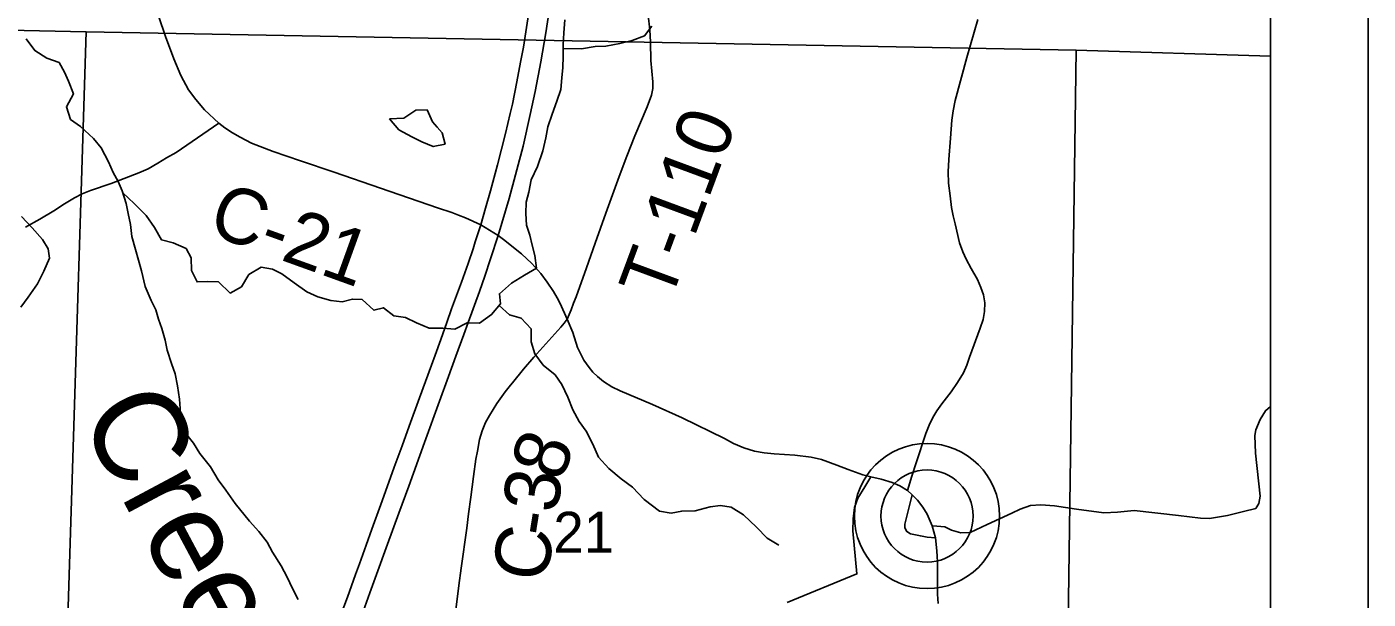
# Model space of a CAD drawing. Extents: x 0 to 34, y 0 to 22.
# Drawn here: x 29.042 to 30.417, y 17.014 to 17.6 of the extents above; entities that cross this region are included whole.
import ezdxf

# ---------------------------------------------------------------- set-up
doc = ezdxf.new("R2010")
doc.units = 0
for name, color, linetype in [('GM_X_Corporation', 7, 'Continuous'), ('GM_X_County_Road', 7, 'Continuous'), ('GM_X_County_Road_Text', 7, 'Continuous'), ('GM_X_Interstate_Route', 7, 'Continuous'), ('GM_X_Minor_Lake', 7, 'Continuous'), ('GM_X_Minor_River', 7, 'Continuous'), ('GM_X_Minor_River_Text', 7, 'Continuous'), ('GM_X_Section_Text', 7, 'Continuous'), ('GM_X_Township_Road', 7, 'Continuous'), ('GM_X_Township_Road_Text', 7, 'Continuous'), ('GM_X_Unincorporated', 7, 'Continuous'), ('GM_X_Unincorporated_Location', 7, 'Continuous'), ('SH_Data', 7, 'Continuous')]:
    doc.layers.add(name, color=color, linetype=linetype)

msp = doc.modelspace()

# ---------------------------------------------------------------- linework, layer by layer
at = {"layer": 'GM_X_Corporation'}
for points in [[(23.5167, 14.1), (30.3167, 14.1), (30.3167, 18.565), (30.101, 18.5701), (29.6772, 18.5786), (29.6561, 18.5791), (29.0074, 18.5935), (28.7772, 18.6028), (28.3421, 18.6121), (27.3971, 18.6436), (27.1064, 18.6537), (27.1039, 18.5696), (27.0944, 18.0731), (27.0775, 16.888), (27.0694, 16.6556), (27.0676, 16.5549), (27.052, 15.403), (27.043, 14.755), (27.046, 14.6155), (27.01, 14.6164), (26.6535, 14.621)], [(30.3167, 14.5373), (30.3167, 18.565)]]:
    msp.add_lwpolyline(points, dxfattribs=at)
for points in [[(28.101, 17.617), (29.1032, 17.5952), (29.0727, 16.6129), (28.0831, 16.631)], [(29.1032, 17.5952), (30.1174, 17.5766), (30.104, 16.5971), (29.0727, 16.6129)], [(30.3167, 16.5929), (30.3167, 17.5704), (30.1174, 17.5766), (30.104, 16.5971)]]:
    msp.add_lwpolyline(points, close=True, dxfattribs=at)
at = {"layer": 'GM_X_County_Road'}
for points in [[(29.1778, 17.6106), (29.1844, 17.5906), (29.193, 17.5678), (29.2001, 17.5507), (29.2082, 17.536), (29.2157, 17.526), (29.2246, 17.5154), (29.2392, 17.5019), (29.2455, 17.4971), (29.2533, 17.4917), (29.2609, 17.4874), (29.2726, 17.4814), (29.2948, 17.4728), (29.309, 17.4679), (29.3229, 17.4632), (29.3573, 17.4514), (29.4048, 17.435), (29.4632, 17.4149), (29.4778, 17.4101), (29.4848, 17.4075), (29.492, 17.4048), (29.5075, 17.3974), (29.5253, 17.3867), (29.5323, 17.3814), (29.541, 17.3744), (29.5493, 17.3678), (29.5598, 17.3578), (29.5691, 17.3475), (29.5757, 17.3388), (29.582, 17.3292), (29.5859, 17.3228), (29.5889, 17.317), (29.5961, 17.3007)], [(29.5961, 17.3007), (29.5931, 17.2966), (29.5895, 17.2927), (29.5833, 17.2859), (29.562, 17.262), (29.5514, 17.2496), (29.5399, 17.2357), (29.5379, 17.2332)], [(29.5961, 17.3007), (29.6018, 17.2873), (29.6068, 17.2717), (29.613, 17.259), (29.6186, 17.2514), (29.6224, 17.2466), (29.627, 17.2422), (29.6334, 17.2369), (29.6418, 17.2315), (29.6505, 17.2274), (29.6835, 17.2133), (29.7139, 17.1997), (29.7573, 17.1784), (29.7665, 17.1736), (29.7772, 17.1689), (29.7881, 17.1656), (29.7979, 17.1638), (29.8082, 17.1627), (29.8294, 17.1614), (29.8459, 17.1593), (29.8565, 17.1569), (29.8723, 17.1512), (29.8839, 17.1468), (29.8991, 17.1415), (29.9073, 17.1392)], [(29.5379, 17.2332), (29.5326, 17.2265), (29.5239, 17.2144), (29.5164, 17.2023), (29.5123, 17.1949), (29.5088, 17.1865), (29.5063, 17.1774), (29.5041, 17.1657), (29.5026, 17.1574), (29.5, 17.1395), (29.4972, 17.1184), (29.4948, 17.1013), (29.4932, 17.0868), (29.4874, 17.0457), (29.485, 17.0278), (29.4818, 17.0004)], [(29.9073, 17.1392), (29.9179, 17.1368), (29.9291, 17.1335), (29.9369, 17.1301), (29.9448, 17.1252)], [(29.9448, 17.1252), (29.9495, 17.121), (29.955, 17.1153), (29.9605, 17.1081), (29.9647, 17.1009), (29.97, 17.089)], [(29.97, 17.089), (29.9734, 17.0769), (29.9749, 17.0636), (29.9754, 17.052), (29.9755, 17.0377), (29.9754, 17.0191), (29.9761, 17.0094)]]:
    msp.add_lwpolyline(points, dxfattribs=at)
at = {"layer": 'GM_X_Interstate_Route'}
for points in [[(29.3635, 16.996), (29.3709, 17.0159), (29.3791, 17.0393), (29.3833, 17.0502), (29.39, 17.0691), (29.3961, 17.0858), (29.4053, 17.1109), (29.4117, 17.1289), (29.4189, 17.1491), (29.427, 17.171), (29.4342, 17.1912), (29.4449, 17.2204), (29.4569, 17.2536), (29.4607, 17.2641), (29.4665, 17.2801), (29.4728, 17.2974), (29.4777, 17.3116), (29.4878, 17.3388), (29.4945, 17.358), (29.4997, 17.373), (29.5019, 17.3801), (29.5075, 17.3974), (29.5124, 17.4145), (29.5176, 17.4324), (29.5248, 17.459), (29.5328, 17.4911), (29.5376, 17.5117), (29.5399, 17.5213), (29.5445, 17.5441), (29.5483, 17.5644), (29.5512, 17.5796), (29.5574, 17.62)], [(29.3869, 17.0012), (29.3939, 17.0203), (29.4008, 17.0393), (29.4121, 17.0702), (29.4236, 17.102), (29.4338, 17.1296), (29.4498, 17.1744), (29.4651, 17.2167), (29.4744, 17.242), (29.4819, 17.2628), (29.4901, 17.2852), (29.4945, 17.2974), (29.5063, 17.3293), (29.5118, 17.345), (29.5176, 17.3627), (29.5253, 17.3867), (29.5367, 17.4244), (29.5509, 17.4783), (29.5583, 17.5106), (29.5633, 17.5343), (29.569, 17.5646), (29.5742, 17.5942), (29.5776, 17.617)]]:
    msp.add_lwpolyline(points, dxfattribs=at)
at = {"layer": 'GM_X_Minor_Lake'}
for points in [[(29.4629, 17.4977), (29.4581, 17.5032), (29.4525, 17.5153), (29.4411, 17.515), (29.4286, 17.507), (29.4139, 17.5063)], [(29.4139, 17.5063), (29.4237, 17.4949), (29.4369, 17.4877), (29.4471, 17.4827), (29.4588, 17.4778), (29.4709, 17.4801), (29.4679, 17.4918), (29.4629, 17.4977)]]:
    msp.add_lwpolyline(points, dxfattribs=at)
at = {"layer": 'GM_X_Minor_River'}
for points in [[(29.141, 17.4302), (29.1524, 17.4195), (29.1649, 17.407), (29.1732, 17.3948), (29.1803, 17.3823), (29.1924, 17.3792), (29.2056, 17.3732), (29.2109, 17.3637), (29.2113, 17.3508), (29.2169, 17.339), (29.2271, 17.3394), (29.2388, 17.339), (29.2509, 17.3276), (29.2623, 17.334), (29.2699, 17.3465), (29.2824, 17.3541), (29.2941, 17.3522), (29.3039, 17.3473), (29.3164, 17.3381), (29.3292, 17.329), (29.3405, 17.3237), (29.3538, 17.3199), (29.3655, 17.3187), (29.3761, 17.3214), (29.3859, 17.321), (29.398, 17.31), (29.4078, 17.3126), (29.4184, 17.3043), (29.4305, 17.3027), (29.4418, 17.297), (29.4547, 17.2917), (29.4687, 17.2917), (29.4811, 17.2905), (29.4936, 17.297), (29.5061, 17.2969), (29.5186, 17.3056), (29.5277, 17.3166), (29.5266, 17.3269), (29.5391, 17.3378), (29.5523, 17.3458), (29.5645, 17.3533), (29.563, 17.3662), (29.5603, 17.3768), (29.5577, 17.3871), (29.5543, 17.3973), (29.5536, 17.4091), (29.554, 17.4208), (29.5567, 17.431), (29.5593, 17.4436), (29.5658, 17.4572), (29.5711, 17.4735), (29.5742, 17.4867), (29.5761, 17.4981), (29.5806, 17.511), (29.5856, 17.5242), (29.5894, 17.5364), (29.5905, 17.5481), (29.5917, 17.5587), (29.5921, 17.5701), (29.5921, 17.5819), (29.5925, 17.5944), (29.5937, 17.6076)], [(29.5921, 17.5784), (29.6106, 17.578), (29.6246, 17.5803), (29.6356, 17.5807), (29.65, 17.5833), (29.6628, 17.5863), (29.6753, 17.5912), (29.6829, 17.6011)], [(29.0419, 17.5883), (29.0506, 17.5762), (29.0631, 17.5682), (29.0755, 17.564), (29.0812, 17.5541), (29.0853, 17.5447), (29.0902, 17.5318), (29.083, 17.5185), (29.0871, 17.5056), (29.0973, 17.4984), (29.1109, 17.4859), (29.1185, 17.4764), (29.126, 17.462), (29.1309, 17.4513), (29.1362, 17.4419), (29.1403, 17.4324), (29.1441, 17.4195), (29.1463, 17.4093), (29.1486, 17.3979), (29.1501, 17.3857), (29.1538, 17.3721), (29.1568, 17.3615), (29.1598, 17.3505), (29.1636, 17.3342), (29.17, 17.3201), (29.1745, 17.3103), (29.1775, 17.3008), (29.1809, 17.2913), (29.1843, 17.2792), (29.1861, 17.269), (29.1907, 17.2553), (29.1944, 17.2447), (29.197, 17.2326), (29.1989, 17.2189), (29.1996, 17.2094), (29.2, 17.1981), (29.2041, 17.1855), (29.2132, 17.1738), (29.2196, 17.1632), (29.2305, 17.1495), (29.2385, 17.1362), (29.2464, 17.1256), (29.2558, 17.1119)], [(29.037, 17.406), (29.048, 17.3946), (29.0585, 17.3825), (29.0642, 17.373), (29.0657, 17.3635), (29.06, 17.3499), (29.0535, 17.337), (29.0437, 17.3234), (29.0365, 17.3131)], [(29.5263, 17.3149), (29.5371, 17.3052), (29.5489, 17.3018), (29.559, 17.2908), (29.559, 17.2775), (29.5628, 17.2654), (29.5715, 17.2536), (29.5839, 17.2438), (29.5907, 17.2339), (29.5967, 17.221), (29.602, 17.2081), (29.6084, 17.196), (29.6156, 17.1861), (29.6223, 17.1728), (29.628, 17.1596), (29.6386, 17.1478), (29.6514, 17.1372), (29.6631, 17.1288), (29.6751, 17.1161)], [(29.2558, 17.1119), (29.2705, 17.0939), (29.28, 17.0833), (29.2887, 17.0724), (29.2941, 17.0621), (29.3032, 17.0481), (29.3093, 17.0364), (29.3146, 17.0247), (29.3203, 17.0137)], [(29.6751, 17.1161), (29.6907, 17.104), (29.7025, 17.1022), (29.7135, 17.1041), (29.7271, 17.1046), (29.7426, 17.1084), (29.7532, 17.1099), (29.7642, 17.1081), (29.7767, 17.1005), (29.79, 17.0877), (29.801, 17.0764), (29.8128, 17.0692)]]:
    msp.add_lwpolyline(points, dxfattribs=at)
at = {"layer": 'GM_X_Township_Road'}
for points in [[(29.5961, 17.3007), (29.6, 17.3104), (29.6027, 17.3172), (29.6051, 17.3237), (29.6158, 17.3536), (29.6249, 17.3786), (29.6357, 17.4094), (29.6493, 17.4471), (29.6572, 17.468), (29.6655, 17.4889), (29.6781, 17.5186), (29.6824, 17.5306), (29.6837, 17.5371), (29.6839, 17.5442), (29.6816, 17.5658), (29.6814, 17.5846), (29.6806, 17.5975), (29.6789, 17.6123), (29.6754, 17.6321), (29.6712, 17.6519), (29.6684, 17.6679), (29.6654, 17.6856), (29.6634, 17.6953), (29.6632, 17.6964)], [(30.0166, 17.6081), (30.0054, 17.5689), (29.9935, 17.5251), (29.9916, 17.5144), (29.9903, 17.5048), (29.9886, 17.4862), (29.987, 17.4644), (29.9865, 17.4517), (29.9866, 17.4403), (29.9883, 17.4271), (29.9898, 17.4153), (29.9915, 17.4066), (29.9935, 17.3984), (29.9981, 17.379), (30.0013, 17.37), (30.0049, 17.3625), (30.0101, 17.3529), (30.0165, 17.3414), (30.0199, 17.3332), (30.0226, 17.3259), (30.0239, 17.3176), (30.0236, 17.3086), (30.0223, 17.3004), (30.0192, 17.2917), (30.0082, 17.262), (30.0054, 17.2538), (30.002, 17.246), (29.9961, 17.2359), (29.9895, 17.2263), (29.98, 17.2142), (29.9747, 17.2069), (29.9705, 17.2001), (29.967, 17.1924), (29.9634, 17.1838), (29.9535, 17.1536), (29.9491, 17.1398), (29.9448, 17.1252)], [(29.0411, 17.3953), (29.0559, 17.4032), (29.0702, 17.4118), (29.0811, 17.4192), (29.0912, 17.4252), (29.0991, 17.4293), (29.1076, 17.4327), (29.1289, 17.4399), (29.1423, 17.4451), (29.1572, 17.4507), (29.1667, 17.4551), (29.1768, 17.4606), (29.1857, 17.4661), (29.1955, 17.4717), (29.212, 17.4831), (29.2392, 17.5019)], [(30.289, 17.1038), (30.3015, 17.1068), (30.3046, 17.1118), (30.3059, 17.1193), (30.3013, 17.1636), (30.3004, 17.1815), (30.3015, 17.1875), (30.3059, 17.1981), (30.3116, 17.207), (30.3167, 17.2115)], [(29.9073, 17.1392), (29.9009, 17.1292), (29.8938, 17.1173), (29.8905, 17.108), (29.889, 17.0963), (29.8888, 17.084)], [(29.9448, 17.1252), (29.9369, 17.1301), (29.9291, 17.1335), (29.9179, 17.1368), (29.9073, 17.1392)], [(29.9495, 17.121), (29.9419, 17.0907), (29.9421, 17.0871), (29.9441, 17.0831), (29.9478, 17.081), (29.958, 17.0788), (29.9647, 17.0775), (29.9734, 17.0769)], [(29.97, 17.089), (29.9749, 17.0888), (29.9828, 17.0882), (29.9899, 17.0845), (29.9992, 17.082), (30.0088, 17.0821), (30.0264, 17.0904), (30.0516, 17.1019), (30.06, 17.1062), (30.0708, 17.1099), (30.0813, 17.1107), (30.0954, 17.1096), (30.118, 17.106), (30.1457, 17.1023), (30.1599, 17.1031), (30.1769, 17.1049), (30.2223, 17.0996), (30.2449, 17.0968), (30.254, 17.0967), (30.2726, 17.0998), (30.289, 17.1038)], [(29.8888, 17.084), (29.8929, 17.0398), (29.8214, 17.0105)]]:
    msp.add_lwpolyline(points, dxfattribs=at)
at = {"layer": 'GM_X_Unincorporated'}
for radius in [0.0744, 0.0472]:
    msp.add_circle((29.9647, 17.0991), radius, dxfattribs=at)
at = {"layer": 'GM_X_Unincorporated_Location'}
msp.add_line((29.9647, 17.0991), (29.9647, 17.0991), dxfattribs=at)
at = {"layer": 'SH_Data'}
for points in [[(23.4167, 21), (30.4167, 21), (30.4167, 14), (23.4167, 14)], [(23.5167, 20.9), (30.3167, 20.9), (30.3167, 14.1), (23.5167, 14.1)]]:
    msp.add_lwpolyline(points, close=True, dxfattribs=at)

# ---------------------------------------------------------------- texts
at = {"layer": 'GM_X_County_Road_Text'}
for s, height, rotation, p in [('C-21', 0.05682, 340.163, (29.2259, 17.3892)), ('8', 0.0568, 69.7101, (29.5897, 17.1327)), ('3', 0.0568, 82.7972, (29.5862, 17.1013)), ('-', 0.0568, 80.8429, (29.5821, 17.0761)), ('C', 0.0568, 80.3773, (29.5743, 17.0296))]:
    msp.add_text(s, height=height, rotation=rotation, dxfattribs=at).set_placement(p)
at = {"layer": 'GM_X_Minor_River_Text'}
msp.add_text('Creek', height=0.09468, rotation=298.0991, dxfattribs=at).set_placement((29.0948, 17.2011))
at = {"layer": 'GM_X_Section_Text'}
msp.add_text('21', height=0.04186, rotation=0, dxfattribs=at).set_placement((29.5819, 17.0616))
at = {"layer": 'GM_X_Township_Road_Text'}
msp.add_text('T-110', height=0.05682, rotation=69.6723, dxfattribs=at).set_placement((29.7012, 17.3165))

doc.saveas('drawing.dxf')
